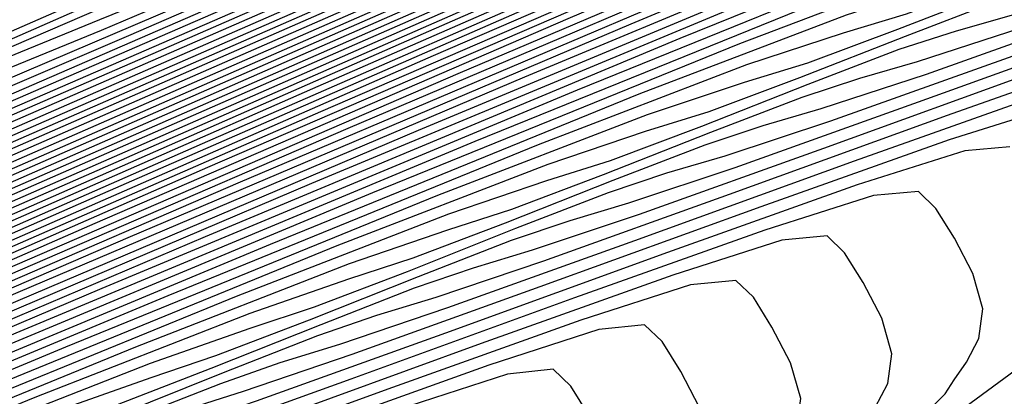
# Model space of a CAD drawing. Extents: x 3249832 to 3255657, y 13789405 to 13793316.
# Tile 441 of 656: x 3254721.95 to 3254727.08, y 13790597.53 to 13790599.49. Entities that reach past the tile are written whole.
import ezdxf

# ---------------------------------------------------------------- set-up
doc = ezdxf.new("R2010")
doc.units = 0
doc.header["$LTSCALE"] = 100
doc.header["$MEASUREMENT"] = 0
for name, color, linetype in [('GRATIO_CON', 10, 'CONTINUOUS'), ('GRATIO_ICON', 7, 'CONTINUOUS'), ('TARGETS_EAST', 7, 'CONTINUOUS')]:
    doc.layers.add(name, color=color, linetype=linetype)

# ---------------------------------------------------------------- blocks, each defined once
blk = doc.blocks.new('Gratio_032316_contours')
at = {"layer": 'GRATIO_CON', "color": 1, "linetype": 'Continuous', "flags": 128}
for points in [[(3254722.2989, 13790599.6034), (3254721.4807, 13790599.2434), (3254721.0195, 13790599.0464), (3254720.8431, 13790598.9827), (3254720.8078, 13790598.9895), (3254720.7386, 13790598.9878), (3254720.3348, 13790598.8323), (3254719.2648, 13790598.3613), (3254717.3633, 13790597.4923), (3254715.1309, 13790596.4599), (3254713.2351, 13790595.5782), (3254712.1761, 13790595.083), (3254711.7862, 13790594.8981)], [(3254722.4969, 13790599.6507), (3254721.5263, 13790599.2236), (3254720.7004, 13790598.8597), (3254720.2353, 13790598.6602), (3254720.058, 13790598.5948), (3254720.0235, 13790598.5999), (3254719.9603, 13790598.5984), (3254719.592, 13790598.4565), (3254718.6159, 13790598.0269), (3254716.8813, 13790597.2343), (3254714.8449, 13790596.2927), (3254713.1154, 13790595.4886), (3254712.1493, 13790595.0373), (3254711.7931, 13790594.8698)], [(3254723.1236, 13790599.7999), (3254722.3697, 13790599.4925), (3254721.8125, 13790599.2648), (3254720.9699, 13790598.9001), (3254719.981, 13790598.464), (3254719.1398, 13790598.0923), (3254718.6668, 13790597.8878), (3254718.4878, 13790597.8189), (3254718.4548, 13790597.8208), (3254718.4038, 13790597.8195), (3254718.1064, 13790597.705), (3254717.3182, 13790597.3581), (3254715.9174, 13790596.7181), (3254714.2729, 13790595.958), (3254712.8762, 13790595.3091), (3254712.096, 13790594.9453), (3254711.8084, 13790594.8105)], [(3254723.981, 13790600.1189), (3254722.379, 13790599.437), (3254721.6186, 13790599.1251), (3254721.0567, 13790598.8938), (3254720.2064, 13790598.5249), (3254719.2084, 13790598.0842), (3254718.3595, 13790597.7087), (3254717.8826, 13790597.5016), (3254717.7027, 13790597.431), (3254717.6705, 13790597.4312), (3254717.6256, 13790597.4301), (3254717.3636, 13790597.3292), (3254716.6693, 13790597.0236), (3254715.4354, 13790596.46), (3254713.9869, 13790595.7906), (3254712.7566, 13790595.2193), (3254712.0693, 13790594.8992), (3254711.816, 13790594.7809)], [(3254723.2509, 13790599.7638), (3254721.6344, 13790599.0741), (3254720.8675, 13790598.7576), (3254720.3008, 13790598.5228), (3254719.4429, 13790598.1496), (3254718.4357, 13790597.7044), (3254717.5792, 13790597.325), (3254717.0984, 13790597.1153), (3254716.9177, 13790597.043), (3254716.8862, 13790597.0416), (3254716.8473, 13790597.0406), (3254716.6208, 13790596.9534), (3254716.0204, 13790596.6892), (3254714.9535, 13790596.2019), (3254713.7009, 13790595.6232), (3254712.637, 13790595.1295), (3254712.0427, 13790594.8532), (3254711.8236, 13790594.7512)], [(3254729.0362, 13790602.2469), (3254725.4223, 13790600.6687), (3254722.5208, 13790599.4087), (3254720.8898, 13790598.7112), (3254720.1164, 13790598.3902), (3254719.545, 13790598.1518), (3254718.6794, 13790597.7743), (3254717.6631, 13790597.3246), (3254716.7989, 13790596.9413), (3254716.3142, 13790596.7291), (3254716.1326, 13790596.6551), (3254716.1018, 13790596.652), (3254716.0691, 13790596.6512), (3254715.8781, 13790596.5776), (3254715.3718, 13790596.3549), (3254714.3763, 13790595.892), (3254712.6501, 13790595.0404), (3254709.9349, 13790593.6372), (3254709.9349, 13790593.6372), (3254706.1804, 13790591.6376), (3254702.1699, 13790589.4693)], [(3254727.6949, 13790601.591), (3254724.0148, 13790599.9832), (3254721.0605, 13790598.6984), (3254719.4006, 13790597.9854), (3254718.6142, 13790597.6552), (3254718.0333, 13790597.4097), (3254717.1525, 13790597.0238), (3254716.1178, 13790596.5649), (3254715.2384, 13790596.174), (3254714.7458, 13790595.9567), (3254714.5624, 13790595.8792), (3254714.5332, 13790595.8729), (3254714.5126, 13790595.8724), (3254714.3927, 13790595.8262), (3254714.075, 13790595.6864), (3254713.4228, 13790595.381), (3254712.1474, 13790594.7423), (3254709.9217, 13790593.5786), (3254709.9217, 13790593.5786), (3254706.6321, 13790591.8169), (3254703.0175, 13790589.8588)], [(3254723.3111, 13790599.6404), (3254720.3304, 13790598.3433), (3254718.6559, 13790597.6225), (3254717.8631, 13790597.2878), (3254717.2775, 13790597.0387), (3254716.389, 13790596.6485), (3254715.3452, 13790596.1851), (3254714.4581, 13790595.7903), (3254713.9616, 13790595.5705), (3254713.7773, 13790595.4913), (3254713.7489, 13790595.4833), (3254713.7344, 13790595.4829), (3254713.6501, 13790595.4505), (3254713.4266, 13790595.3522), (3254713.0295, 13790595.1708), (3254712.563, 13790594.9554), (3254712.1664, 13790594.7715), (3254712.1664, 13790594.7715), (3254711.8606, 13790594.6232), (3254711.194, 13790594.2681), (3254709.5969, 13790593.4023), (3254706.7615, 13790591.8624), (3254703.4275, 13790590.0476)], [(3254730.0083, 13790602.5362), (3254726.3537, 13790600.935), (3254722.6073, 13790599.2977), (3254719.6002, 13790597.9882), (3254717.9113, 13790597.2596), (3254717.112, 13790596.9203), (3254716.5216, 13790596.6677), (3254715.6254, 13790596.2733), (3254714.5722, 13790595.8059), (3254713.6768, 13790595.4086), (3254713.1684, 13790595.1856), (3254712.9349, 13790595.0852), (3254712.7788, 13790595.0174), (3254712.5488, 13790594.9129), (3254712.2789, 13790594.7885), (3254712.0491, 13790594.6821), (3254712.0491, 13790594.6821), (3254711.8403, 13790594.5792), (3254711.2364, 13790594.2556), (3254709.7218, 13790593.4342), (3254707.0257, 13790591.97), (3254703.8556, 13790590.2445)], [(3254729.37, 13790602.2224), (3254725.683, 13790600.6071), (3254721.9036, 13790598.9549), (3254718.8701, 13790597.6331), (3254717.1667, 13790596.8967), (3254716.3609, 13790596.5529), (3254715.7658, 13790596.2967), (3254714.8619, 13790595.898), (3254713.7998, 13790595.4257), (3254712.8972, 13790595.0235), (3254712.3907, 13790594.7984), (3254712.1916, 13790594.7105), (3254712.13, 13790594.6835), (3254712.0679, 13790594.6553), (3254711.9947, 13790594.6216), (3254711.9318, 13790594.5926), (3254711.9318, 13790594.5926), (3254711.8201, 13790594.5353), (3254711.2789, 13790594.243), (3254709.8467, 13790593.4662), (3254707.2898, 13790592.0776), (3254704.2836, 13790590.4413), (3254701.7311, 13790589.0438)], [(3254728.0935, 13790601.5949), (3254724.3417, 13790599.9511), (3254720.4961, 13790598.2694), (3254717.4098, 13790596.9228), (3254715.6856, 13790596.1745), (3254714.923, 13790595.8467), (3254714.4712, 13790595.6516), (3254713.8255, 13790595.3666), (3254713.0664, 13790595.0289), (3254712.4208, 13790594.7411), (3254712.4208, 13790594.7411), (3254711.9921, 13790594.5435), (3254711.3887, 13790594.2294), (3254710.0957, 13790593.5297), (3254707.8179, 13790592.2928), (3254705.1398, 13790590.8351), (3254702.8658, 13790589.5901), (3254701.5006, 13790588.8294), (3254700.3504, 13790588.1769), (3254698.4216, 13790587.0943), (3254695.0835, 13790585.2402), (3254691.1578, 13790583.0598)], [(3254727.4553, 13790601.2812), (3254723.6711, 13790599.6231), (3254719.7923, 13790597.9266), (3254716.6797, 13790596.5677), (3254714.9459, 13790595.8138), (3254714.2115, 13790595.4969), (3254713.849, 13790595.3403), (3254713.3639, 13790595.1261), (3254712.7935, 13790594.8724), (3254712.3082, 13790594.6561), (3254712.3082, 13790594.6561), (3254711.973, 13790594.5008), (3254711.4311, 13790594.2169), (3254710.2205, 13790593.5616), (3254708.082, 13790592.4004), (3254705.5678, 13790591.0319), (3254703.4331, 13790589.8632), (3254702.1447, 13790589.1453), (3254701.0168, 13790588.5062), (3254699.0756, 13790587.4179), (3254695.7086, 13790585.5484), (3254691.7488, 13790583.3497)], [(3254729.8748, 13790602.3099), (3254726.817, 13790600.9674), (3254723.0005, 13790599.2951), (3254719.0886, 13790597.5838), (3254715.9495, 13790596.2126), (3254714.2062, 13790595.4531), (3254713.5, 13790595.1471), (3254713.2268, 13790595.0289), (3254712.9023, 13790594.8857), (3254712.5206, 13790594.716), (3254712.1956, 13790594.5712), (3254712.1956, 13790594.5712), (3254711.9539, 13790594.4581), (3254711.4735, 13790594.2045), (3254710.3453, 13790593.5936), (3254708.3462, 13790592.508), (3254705.9959, 13790591.2288), (3254704.0004, 13790590.1363), (3254702.7887, 13790589.4612), (3254701.6833, 13790588.8355), (3254699.7297, 13790587.7415), (3254696.3336, 13790585.8567), (3254692.3397, 13790583.6396)], [(3254729.2625, 13790602.0076), (3254726.1788, 13790600.6537), (3254722.3298, 13790598.9672), (3254718.3848, 13790597.2411), (3254715.2194, 13790595.8575), (3254713.4666, 13790595.0924), (3254712.7885, 13790594.7973), (3254712.6046, 13790594.7176), (3254712.4407, 13790594.6452), (3254712.2478, 13790594.5595), (3254712.083, 13790594.4863), (3254712.083, 13790594.4863), (3254711.9348, 13790594.4153), (3254711.5159, 13790594.192), (3254710.4702, 13790593.6255), (3254708.6103, 13790592.6157), (3254706.424, 13790591.4257), (3254704.5677, 13790590.4094), (3254703.4328, 13790589.7771), (3254702.3497, 13790589.1649), (3254700.3838, 13790588.0651), (3254696.9586, 13790586.165), (3254692.9307, 13790583.9295), (3254689.5148, 13790582.0184)], [(3254728.075, 13790601.4191), (3254725.0273, 13790600.0809), (3254721.271, 13790598.4348), (3254717.4449, 13790596.7603), (3254714.384, 13790595.4213), (3254712.6952, 13790594.6825), (3254712.073, 13790594.4101), (3254711.9841, 13790594.3711), (3254711.9839, 13790594.3712), (3254711.9831, 13790594.3715), (3254711.9816, 13790594.3716), (3254711.9327, 13790594.3461), (3254711.6047, 13790594.169), (3254710.7195, 13790593.6892), (3254710.7195, 13790593.6892), (3254709.1385, 13790592.8309), (3254707.2801, 13790591.8194), (3254705.7023, 13790590.9556), (3254704.7208, 13790590.4089), (3254703.6825, 13790589.8235), (3254701.6919, 13790588.7124), (3254698.2087, 13790586.7815), (3254694.1126, 13790584.5093), (3254690.6385, 13790582.5672)], [(3254727.5005, 13790601.1333), (3254724.5166, 13790599.8229), (3254720.8886, 13790598.2329), (3254717.2183, 13790596.6264), (3254714.2915, 13790595.3459), (3254712.6779, 13790594.6395), (3254712.0835, 13790594.3789), (3254711.9985, 13790594.3415), (3254711.9981, 13790594.3419), (3254711.9971, 13790594.3425), (3254711.9953, 13790594.3429), (3254711.9505, 13790594.3199), (3254711.6513, 13790594.1585), (3254710.8441, 13790593.7211), (3254710.8441, 13790593.7211), (3254709.4025, 13790592.9385), (3254707.7082, 13790592.0163), (3254706.2696, 13790591.2287), (3254705.3649, 13790590.7248), (3254704.3489, 13790590.1529), (3254702.3459, 13790589.036), (3254698.8337, 13790587.0898), (3254694.7036, 13790584.7992), (3254691.2003, 13790582.8416)], [(3254729.3867, 13790601.9249), (3254726.926, 13790600.8474), (3254724.0059, 13790599.565), (3254720.5062, 13790598.0309), (3254716.9917, 13790596.4925), (3254714.199, 13790595.2705), (3254712.6606, 13790594.5966), (3254712.094, 13790594.3478), (3254712.0129, 13790594.312), (3254712.0123, 13790594.3125), (3254712.011, 13790594.3135), (3254712.009, 13790594.3143), (3254711.9683, 13790594.2937), (3254711.6978, 13790594.148), (3254710.9687, 13790593.7529), (3254710.9687, 13790593.7529), (3254709.6666, 13790593.0461), (3254708.1362, 13790592.2132), (3254706.837, 13790591.5019), (3254706.0089, 13790591.0407), (3254705.0153, 13790590.4822), (3254703, 13790589.3596)], [(3254728.8, 13790601.6338), (3254726.3515, 13790600.5616), (3254723.4953, 13790599.307), (3254720.1238, 13790597.829), (3254716.7651, 13790596.3587), (3254714.1065, 13790595.195), (3254712.6433, 13790594.5537), (3254712.1044, 13790594.3166), (3254712.0273, 13790594.2825), (3254712.0265, 13790594.2832), (3254712.0249, 13790594.2845), (3254712.0228, 13790594.2857), (3254711.986, 13790594.2676), (3254711.7444, 13790594.1376), (3254711.0932, 13790593.7848), (3254711.0932, 13790593.7848), (3254709.9307, 13790593.1537), (3254708.5643, 13790592.4101), (3254707.4043, 13790591.775), (3254706.653, 13790591.3566), (3254705.6817, 13790590.8115), (3254703.6541, 13790589.6833)], [(3254727.6266, 13790601.0515), (3254725.2025, 13790599.99), (3254722.4739, 13790598.7911), (3254719.3589, 13790597.4252), (3254716.312, 13790596.091), (3254713.9215, 13790595.0442), (3254712.6087, 13790594.4678), (3254712.1253, 13790594.2544), (3254712.0561, 13790594.2234), (3254712.0547, 13790594.2244), (3254712.0525, 13790594.2265), (3254712.0498, 13790594.2283), (3254712.0498, 13790594.2283), (3254712.0212, 13790594.2151), (3254711.8372, 13790594.1165), (3254711.3423, 13790593.8485), (3254710.4587, 13790593.3689), (3254709.4204, 13790592.8038), (3254708.5389, 13790592.3212), (3254707.9411, 13790591.9884), (3254707.0145, 13790591.4702), (3254704.9622, 13790590.3305), (3254701.3338, 13790588.3229)], [(3254729.3892, 13790601.7773), (3254727.0398, 13790600.7603), (3254724.6281, 13790599.7042), (3254721.9633, 13790598.5332), (3254718.9765, 13790597.2233), (3254716.0854, 13790595.9571), (3254713.829, 13790594.9687), (3254712.5914, 13790594.4249), (3254712.1358, 13790594.2232), (3254712.0705, 13790594.1939), (3254712.0691, 13790594.1951), (3254712.0666, 13790594.1975), (3254712.0638, 13790594.1998), (3254712.0392, 13790594.189), (3254711.8839, 13790594.1061), (3254711.4669, 13790593.8804), (3254711.4669, 13790593.8804), (3254710.7228, 13790593.4765), (3254709.8485, 13790593.0007), (3254709.1062, 13790592.5943), (3254708.5851, 13790592.3043), (3254707.681, 13790591.7995), (3254705.6162, 13790590.6541), (3254701.9588, 13790588.6311)], [(3254728.8165, 13790601.4922), (3254726.4531, 13790600.4692), (3254724.0536, 13790599.4184), (3254721.4526, 13790598.2752), (3254718.5941, 13790597.0214), (3254715.8588, 13790595.8233), (3254713.7365, 13790594.8933), (3254712.574, 13790594.382), (3254712.1462, 13790594.1921), (3254712.0848, 13790594.1643), (3254712.0829, 13790594.1657), (3254712.08, 13790594.1684), (3254712.0769, 13790594.1711), (3254712.0564, 13790594.1627), (3254711.9301, 13790594.0955), (3254711.5913, 13790593.9122), (3254711.5913, 13790593.9122), (3254710.9868, 13790593.5841), (3254710.2765, 13790593.1975), (3254709.6735, 13790592.8674), (3254709.2292, 13790592.6203), (3254708.3474, 13790592.1289), (3254706.2703, 13790590.9778), (3254702.5839, 13790588.9394)], [(3254725.8664, 13790600.178), (3254723.4791, 13790599.1326), (3254720.9419, 13790598.0173), (3254718.2117, 13790596.8195), (3254715.6322, 13790595.6894), (3254713.644, 13790594.8178), (3254712.5568, 13790594.339), (3254712.157, 13790594.1606), (3254712.1002, 13790594.1338), (3254712.0995, 13790594.134), (3254712.0977, 13790594.1359), (3254712.0955, 13790594.1384), (3254712.0932, 13790594.1407), (3254712.0909, 13790594.1426), (3254712.0888, 13790594.1438), (3254712.0733, 13790594.1369), (3254711.9763, 13790594.085), (3254711.7157, 13790593.944)], [(3254724.693, 13790599.5957), (3254722.3301, 13790598.5609), (3254719.9206, 13790597.5014), (3254717.4469, 13790596.4157), (3254715.179, 13790595.4217), (3254713.459, 13790594.667), (3254712.5222, 13790594.2531), (3254712.1781, 13790594.0981), (3254712.1297, 13790594.0737), (3254712.1295, 13790594.0732), (3254712.128, 13790594.0747), (3254712.1254, 13790594.0773), (3254712.1165, 13790594.0775), (3254712.0747, 13790594.0599), (3254711.968, 13790594.006), (3254711.7806, 13790593.9065), (3254711.5615, 13790593.7882), (3254711.3758, 13790593.6868), (3254711.3758, 13790593.6868), (3254711.1614, 13790593.568), (3254710.3466, 13790593.1169), (3254708.2325, 13790591.9486), (3254704.459, 13790589.8642), (3254700.0222, 13790587.4082)], [(3254726.5259, 13790600.3518), (3254724.1062, 13790599.3046), (3254721.7556, 13790598.2751), (3254719.4099, 13790597.2434), (3254717.0644, 13790596.2138), (3254714.9524, 13790595.2878), (3254713.3665, 13790594.5915), (3254712.5049, 13790594.2102), (3254712.1887, 13790594.0668), (3254712.1445, 13790594.0437), (3254712.1445, 13790594.0428), (3254712.1431, 13790594.044), (3254712.1402, 13790594.0467), (3254712.1348, 13790594.0496), (3254712.121, 13790594.0481), (3254712.0917, 13790594.0371), (3254712.0917, 13790594.0371), (3254712.0437, 13790594.0138), (3254711.9888, 13790593.9849), (3254711.9428, 13790593.9599), (3254711.8053, 13790593.8839)], [(3254728.4581, 13790601.1322), (3254725.9533, 13790600.0668), (3254723.5195, 13790599.0134), (3254721.1811, 13790597.9893), (3254718.8992, 13790596.9855), (3254716.682, 13790596.0119), (3254714.7258, 13790595.154), (3254713.274, 13790594.5161), (3254712.4875, 13790594.1673), (3254712.1986, 13790594.0362), (3254712.1568, 13790594.0159), (3254712.154, 13790594.0172), (3254712.1496, 13790594.0208), (3254712.1454, 13790594.025), (3254712.1454, 13790594.025), (3254712.1424, 13790594.0282), (3254712.1406, 13790594.0302), (3254712.1397, 13790594.0313), (3254712.0294, 13790593.9709), (3254711.2596, 13790593.5459), (3254709.1704, 13790592.3925), (3254705.4322, 13790590.3282), (3254701.0369, 13790587.8958)], [(3254727.9043, 13790600.8552), (3254725.3806, 13790599.7817), (3254722.9328, 13790598.7223), (3254720.6067, 13790597.7035), (3254718.3886, 13790596.7275), (3254716.2996, 13790595.81), (3254714.4992, 13790595.0201), (3254713.1815, 13790594.4407), (3254712.4703, 13790594.1244), (3254712.2093, 13790594.0047), (3254712.1722, 13790593.9853), (3254712.1704, 13790593.9856), (3254712.1669, 13790593.9885), (3254712.1629, 13790593.9927), (3254712.1629, 13790593.9927), (3254712.1592, 13790593.9971), (3254712.1562, 13790594.0008), (3254712.1542, 13790594.0033), (3254712.0466, 13790593.9452), (3254711.2994, 13790593.5325), (3254709.272, 13790592.4126), (3254705.6441, 13790590.4089), (3254701.3784, 13790588.0481)], [(3254729.1474, 13790601.2807), (3254726.7967, 13790600.3012), (3254724.2353, 13790599.2115), (3254721.7594, 13790598.14), (3254719.4577, 13790597.1319), (3254717.3672, 13790596.2116), (3254715.5348, 13790595.4061), (3254714.0461, 13790594.7524), (3254712.9965, 13790594.2898), (3254712.4356, 13790594.0386), (3254712.2297, 13790593.9434), (3254712.1993, 13790593.9293), (3254712.195, 13790593.9336), (3254712.1891, 13790593.9407), (3254712.1839, 13790593.9467), (3254712.1839, 13790593.9467), (3254712.0812, 13790593.8936), (3254711.3791, 13790593.5056), (3254709.4751, 13790592.4528), (3254706.0678, 13790590.5702), (3254702.0613, 13790588.3526)], [(3254728.6107, 13790601.0112), (3254726.2429, 13790600.0242), (3254723.6627, 13790598.9264), (3254721.1727, 13790597.8488), (3254718.8832, 13790596.846), (3254716.8566, 13790595.9536), (3254715.1524, 13790595.2042), (3254713.8195, 13790594.6186), (3254712.9039, 13790594.2144), (3254712.4183, 13790593.9958), (3254712.2402, 13790593.9124), (3254712.2137, 13790593.9002), (3254712.2092, 13790593.9051), (3254712.203, 13790593.913), (3254712.1976, 13790593.9195), (3254712.1976, 13790593.9195), (3254712.0982, 13790593.8681), (3254711.4189, 13790593.4922), (3254709.5766, 13790592.4729), (3254706.2796, 13790590.6509), (3254702.4028, 13790588.5048)], [(3254728.0741, 13790600.7417), (3254725.689, 13790599.7472), (3254723.09, 13790598.6413), (3254720.5859, 13790597.5577), (3254718.3087, 13790596.5602), (3254716.3459, 13790595.6957), (3254714.7699, 13790595.0024), (3254713.5927, 13790594.485), (3254712.811, 13790594.1398), (3254712.4001, 13790593.9549), (3254712.2492, 13790593.8846), (3254712.2264, 13790593.8747), (3254712.222, 13790593.8798), (3254712.216, 13790593.8873), (3254712.2109, 13790593.8932), (3254712.2109, 13790593.8932), (3254712.115, 13790593.8429), (3254711.4587, 13790593.4788), (3254709.6782, 13790592.493), (3254706.4915, 13790590.7315), (3254702.7443, 13790588.6571)], [(3254727.5374, 13790600.4722), (3254725.1352, 13790599.4702), (3254722.5174, 13790598.3563), (3254719.9992, 13790597.2665), (3254717.7342, 13790596.2744), (3254715.8352, 13790595.4377), (3254714.3875, 13790594.8005), (3254713.366, 13790594.3514), (3254712.7181, 13790594.0653), (3254712.3818, 13790593.9141), (3254712.2583, 13790593.8567), (3254712.2392, 13790593.8493), (3254712.2347, 13790593.8544), (3254712.2289, 13790593.8616), (3254712.2242, 13790593.8669), (3254712.2242, 13790593.8669), (3254712.1318, 13790593.8176), (3254711.4985, 13790593.4654), (3254709.7798, 13790592.5131), (3254706.7034, 13790590.8122), (3254703.0858, 13790588.8094)], [(3254728.3201, 13790600.6841), (3254726.4641, 13790599.9332), (3254724.0276, 13790598.9161), (3254721.3721, 13790597.7861), (3254718.8258, 13790596.6842), (3254716.5852, 13790595.7028), (3254714.8139, 13790594.9218), (3254713.6227, 13790594.3967), (3254712.9126, 13790594.0842), (3254712.5323, 13790593.9163), (3254712.3454, 13790593.8323), (3254712.2764, 13790593.801), (3254712.2646, 13790593.7983), (3254712.2603, 13790593.8037), (3254712.2549, 13790593.8102), (3254712.2508, 13790593.8143), (3254712.2508, 13790593.8143), (3254712.1655, 13790593.7672), (3254711.5781, 13790593.4387), (3254709.9829, 13790592.5533), (3254707.1271, 13790590.9735), (3254703.7687, 13790589.1139)], [(3254727.7962, 13790600.4207), (3254725.9274, 13790599.6638), (3254723.4738, 13790598.6391), (3254720.7994, 13790597.501), (3254718.2391, 13790596.3931), (3254716.0108, 13790595.417), (3254714.3032, 13790594.6639), (3254713.2402, 13790594.1949), (3254712.6859, 13790593.9506), (3254712.4394, 13790593.8418), (3254712.3272, 13790593.7915), (3254712.2854, 13790593.7731), (3254712.2774, 13790593.7728), (3254712.273, 13790593.7783), (3254712.2679, 13790593.7845), (3254712.2641, 13790593.788), (3254712.2641, 13790593.788), (3254712.1824, 13790593.742), (3254711.6179, 13790593.4253), (3254710.0844, 13790592.5734), (3254707.339, 13790591.0542), (3254704.1102, 13790589.2662)], [(3254727.2723, 13790600.1574), (3254725.3908, 13790599.3943), (3254722.92, 13790598.3621), (3254720.2268, 13790597.2159), (3254717.6524, 13790596.1019), (3254715.4363, 13790595.1312), (3254713.7925, 13790594.4059), (3254712.8578, 13790593.993), (3254712.4592, 13790593.817), (3254712.3465, 13790593.7673), (3254712.309, 13790593.7506), (3254712.2944, 13790593.7453), (3254712.2901, 13790593.7474), (3254712.2858, 13790593.753), (3254712.2809, 13790593.7588), (3254712.2774, 13790593.7617), (3254712.2774, 13790593.7617), (3254712.1992, 13790593.7168), (3254711.6576, 13790593.4119), (3254710.186, 13790592.5935), (3254707.5508, 13790591.1348), (3254704.4517, 13790589.4184), (3254701.8214, 13790587.9539)], [(3254727.8072, 13790600.2934), (3254726.7484, 13790599.8941), (3254724.8561, 13790599.1257), (3254722.3819, 13790598.0921), (3254719.7073, 13790596.9544), (3254717.1838, 13790595.8632), (3254715.044, 13790594.9278), (3254713.4912, 13790594.2469), (3254712.6507, 13790593.8829), (3254712.338, 13790593.7523), (3254712.2908, 13790593.7353), (3254712.2908, 13790593.7353), (3254712.2161, 13790593.6915), (3254711.6974, 13790593.3986), (3254710.2876, 13790592.6136), (3254707.7627, 13790591.2155), (3254704.7932, 13790589.5707), (3254702.2728, 13790588.1673)], [(3254727.2696, 13790599.9349), (3254726.7726, 13790599.7752), (3254725.7006, 13790599.3675), (3254723.7906, 13790598.5902), (3254721.3374, 13790597.5659), (3254718.7749, 13790596.4783), (3254716.4834, 13790595.4901), (3254714.6282, 13790594.6806), (3254713.3211, 13790594.1082), (3254712.6186, 13790593.805), (3254712.357, 13790593.6966), (3254712.3175, 13790593.6822), (3254712.3175, 13790593.6822), (3254712.2498, 13790593.6409), (3254711.777, 13790593.3718), (3254710.4907, 13790592.6538), (3254708.1864, 13790591.3768), (3254705.4761, 13790589.8752), (3254703.1757, 13790588.5943)], [(3254727.0807, 13790599.7752), (3254726.7549, 13790599.6786), (3254726.2553, 13790599.5161), (3254725.1767, 13790599.1041), (3254723.2579, 13790598.3224), (3254720.8151, 13790597.3029), (3254718.3087, 13790596.2403), (3254716.1333, 13790595.3034), (3254714.4209, 13790594.5562), (3254713.238, 13790594.0364), (3254712.6066, 13790593.7608), (3254712.3723, 13790593.6619), (3254712.3364, 13790593.6517), (3254712.3332, 13790593.6561), (3254712.3307, 13790593.6587), (3254712.3297, 13790593.6577), (3254712.3297, 13790593.6577), (3254712.2663, 13790593.6163), (3254711.8167, 13790593.3585), (3254710.5922, 13790592.6739), (3254708.3983, 13790591.4575), (3254705.8176, 13790590.0275), (3254703.6272, 13790588.8077)], [(3254727.5778, 13790599.9064), (3254727.0341, 13790599.6935), (3254726.5674, 13790599.5209), (3254726.2401, 13790599.4223), (3254725.738, 13790599.257), (3254724.6527, 13790598.8408), (3254722.7252, 13790598.0547), (3254720.2928, 13790597.0398), (3254717.8425, 13790596.0023), (3254715.783, 13790595.117), (3254714.2124, 13790594.4333), (3254713.151, 13790593.9696), (3254712.5865, 13790593.7271), (3254712.376, 13790593.6409), (3254712.3443, 13790593.6291), (3254712.3443, 13790593.6291), (3254712.2835, 13790593.5903), (3254711.8566, 13790593.345), (3254710.6938, 13790592.694), (3254708.6101, 13790591.5381), (3254706.1591, 13790590.1797), (3254704.0786, 13790589.0212)], [(3254727.5381, 13790599.8339), (3254727.0707, 13790599.656), (3254726.5235, 13790599.4412), (3254726.0541, 13790599.2667), (3254725.7253, 13790599.166), (3254725.2207, 13790598.9979), (3254724.1288, 13790598.5775), (3254722.1925, 13790597.787), (3254719.7706, 13790596.7767), (3254717.3762, 13790595.7642), (3254715.4328, 13790594.9304), (3254714.0045, 13790594.3097), (3254713.066, 13790593.9002), (3254712.5704, 13790593.6882), (3254712.3855, 13790593.613), (3254712.3576, 13790593.6025), (3254712.3576, 13790593.6025), (3254712.3004, 13790593.565), (3254711.8964, 13790593.3317), (3254710.7953, 13790592.7141), (3254708.822, 13790591.6188), (3254706.5006, 13790590.332), (3254704.5301, 13790589.2347), (3254703.4347, 13790588.6126)], [(3254727.1275, 13790599.5185), (3254726.8283, 13790599.4336), (3254726.5296, 13790599.3368), (3254726.0565, 13790599.1554), (3254725.5024, 13790598.9367), (3254725.0276, 13790598.7582), (3254724.6958, 13790598.6533), (3254724.1861, 13790598.4797), (3254723.081, 13790598.0508), (3254721.127, 13790597.2515)], [(3254727.1707, 13790599.4509), (3254726.6262, 13790599.2732), (3254726.3256, 13790599.1866), (3254726.0253, 13790599.0882), (3254725.5494, 13790598.905), (3254724.9919, 13790598.6844), (3254724.5143, 13790598.504), (3254724.1811, 13790598.397), (3254723.6688, 13790598.2206), (3254722.5571, 13790597.7875), (3254720.5943, 13790596.9837)], [(3254727.6156, 13790599.5435), (3254726.6725, 13790599.2077), (3254726.1249, 13790599.0278), (3254725.8229, 13790598.9396), (3254725.5211, 13790598.8397), (3254725.0423, 13790598.6547), (3254724.4814, 13790598.4322), (3254724.001, 13790598.2497), (3254723.6663, 13790598.1407), (3254723.1515, 13790597.9615), (3254722.0332, 13790597.5242), (3254720.0616, 13790596.716)], [(3254727.1233, 13790599.303), (3254726.1744, 13790598.9645), (3254725.6237, 13790598.7825), (3254725.3201, 13790598.6926), (3254725.0168, 13790598.5911), (3254724.5352, 13790598.4044), (3254723.9708, 13790598.1799), (3254723.4877, 13790597.9955), (3254723.1515, 13790597.8844), (3254722.6342, 13790597.7024), (3254721.5093, 13790597.2609)], [(3254727.2672, 13790599.2307), (3254726.1388, 13790598.822), (3254725.1781, 13790598.478), (3254724.6211, 13790598.2918), (3254724.3147, 13790598.1987), (3254724.0083, 13790598.094), (3254723.521, 13790597.9037), (3254722.9497, 13790597.6754), (3254722.4612, 13790597.487), (3254722.122, 13790597.3717), (3254721.5996, 13790597.1842)], [(3254727.7504, 13790599.3363), (3254726.782, 13790598.9932), (3254725.6466, 13790598.5815), (3254724.6799, 13790598.2348), (3254724.1198, 13790598.0465), (3254723.812, 13790597.9517), (3254723.5041, 13790597.8454), (3254723.0139, 13790597.6534), (3254722.4392, 13790597.4231), (3254721.9479, 13790597.2327)], [(3254727.2712, 13790599.1016), (3254726.2968, 13790598.7557), (3254725.1543, 13790598.341), (3254724.1818, 13790597.9915), (3254723.6185, 13790597.8012), (3254723.3092, 13790597.7047), (3254722.9998, 13790597.5968), (3254722.5068, 13790597.403), (3254721.9287, 13790597.1709)], [(3254727.3499, 13790599.0422), (3254726.7919, 13790598.8668), (3254725.8116, 13790598.5182), (3254724.6621, 13790598.1005), (3254723.6836, 13790597.7483), (3254723.1173, 13790597.5558), (3254722.8065, 13790597.4577), (3254722.4956, 13790597.3483), (3254721.9997, 13790597.1527), (3254721.4181, 13790596.9186), (3254720.9213, 13790596.7243), (3254720.5882, 13790596.6071), (3254720.1312, 13790596.4418), (3254719.1713, 13790596.0621), (3254717.4909, 13790595.3712), (3254715.5177, 13790594.551), (3254713.841, 13790593.8524), (3254712.9027, 13790593.464), (3254712.5553, 13790593.3227), (3254712.5045, 13790593.3028), (3254712.4788, 13790593.2858), (3254712.3001, 13790593.1817), (3254711.8135, 13790592.9079)], [(3254721.9424, 13790594.4976), (3254723.5992, 13790595.4892), (3254724.8924, 13790596.2771), (3254725.7987, 13790596.8456), (3254726.3674, 13790597.2202), (3254726.6581, 13790597.433), (3254726.7712, 13790597.5432), (3254726.8174, 13790597.6167), (3254726.8819, 13790597.7088), (3254726.9464, 13790597.8317), (3254726.9673, 13790597.9869), (3254726.9152, 13790598.1704), (3254726.8192, 13790598.3553), (3254726.723, 13790598.5096), (3254726.6319, 13790598.5983), (3254726.3976, 13790598.5766), (3254725.8334, 13790598.3972), (3254724.8413, 13790598.0432), (3254723.6776, 13790597.6196), (3254722.6873, 13790597.2618), (3254722.1147, 13790597.0652), (3254721.8011, 13790596.9637)], [(3254721.4352, 13790594.2463), (3254723.1023, 13790595.244), (3254724.4035, 13790596.0368), (3254725.3155, 13790596.6087), (3254725.8881, 13790596.9851), (3254726.1809, 13790597.1983), (3254726.2952, 13790597.3081), (3254726.3422, 13790597.3812), (3254726.4073, 13790597.4734), (3254726.4724, 13790597.5969), (3254726.4934, 13790597.7531), (3254726.4409, 13790597.9376), (3254726.3445, 13790598.1236), (3254726.2479, 13790598.2783), (3254726.1567, 13790598.3667), (3254725.9214, 13790598.3438), (3254725.3541, 13790598.1624), (3254724.3561, 13790597.8057), (3254723.1854, 13790597.3791), (3254722.1892, 13790597.0186), (3254721.6134, 13790596.8199)], [(3254720.9279, 13790593.995), (3254722.6053, 13790594.9989), (3254723.9146, 13790595.7965), (3254724.8324, 13790596.3718), (3254725.4087, 13790596.75), (3254725.7038, 13790596.9636), (3254725.8193, 13790597.0731), (3254725.867, 13790597.1458), (3254725.9328, 13790597.238), (3254725.9983, 13790597.3621), (3254726.0195, 13790597.5192), (3254725.9667, 13790597.7049), (3254725.8697, 13790597.8918), (3254725.7728, 13790598.047), (3254725.6814, 13790598.135), (3254725.4452, 13790598.111), (3254724.8749, 13790597.9276), (3254723.8709, 13790597.5682), (3254722.6931, 13790597.1386), (3254721.691, 13790596.7754)], [(3254720.4207, 13790593.7437), (3254722.1084, 13790594.7537), (3254723.4257, 13790595.5562), (3254724.3493, 13790596.1348), (3254724.9293, 13790596.5149), (3254725.2267, 13790596.729), (3254725.3434, 13790596.8381), (3254725.3918, 13790596.9103), (3254725.4582, 13790597.0026), (3254725.5243, 13790597.1273), (3254725.5455, 13790597.2853), (3254725.4925, 13790597.4721), (3254725.395, 13790597.66), (3254725.2977, 13790597.8157), (3254725.2062, 13790597.9034), (3254724.969, 13790597.8782), (3254724.3956, 13790597.6929), (3254723.3857, 13790597.3307), (3254722.2009, 13790596.8981), (3254721.1929, 13790596.5321)]]:
    blk.add_lwpolyline(points, dxfattribs=at)
at = {"layer": 'GRATIO_ICON', "color": 7, "linetype": 'Continuous', "flags": 128}
for points in [[(3254722.5683, 13790599.6359), (3254721.7334, 13790599.2754), (3254720.7536, 13790598.8438), (3254719.9201, 13790598.476), (3254719.4511, 13790598.274), (3254719.2729, 13790598.2068), (3254719.2392, 13790598.2104), (3254719.1821, 13790598.2089), (3254718.8492, 13790598.0807), (3254717.9671, 13790597.6925), (3254716.3993, 13790596.9762), (3254714.5589, 13790596.1254), (3254712.9958, 13790595.3989), (3254712.1227, 13790594.9913), (3254711.8008, 13790594.8402)], [(3254728.3656, 13790601.919), (3254724.7186, 13790600.326), (3254721.7906, 13790599.0535), (3254720.1452, 13790598.3483), (3254719.3653, 13790598.0227), (3254718.7891, 13790597.7807), (3254717.9159, 13790597.399), (3254716.8905, 13790596.9447), (3254716.0187, 13790596.5576), (3254715.53, 13790596.3429), (3254715.3475, 13790596.2672), (3254715.3175, 13790596.2625), (3254715.2909, 13790596.2618), (3254715.1354, 13790596.2019), (3254714.7234, 13790596.0206), (3254713.8996, 13790595.6365), (3254712.3987, 13790594.8914), (3254709.9283, 13790593.6079), (3254709.9283, 13790593.6079), (3254706.4063, 13790591.7272), (3254702.5937, 13790589.664)], [(3254728.7318, 13790601.9087), (3254725.0124, 13790600.2791), (3254721.1998, 13790598.6121), (3254718.1399, 13790597.278), (3254716.4252, 13790596.5352), (3254715.6345, 13790596.1965), (3254715.0934, 13790595.963), (3254714.2871, 13790595.607), (3254713.3392, 13790595.1854), (3254712.5334, 13790594.826), (3254712.5334, 13790594.826), (3254712.0112, 13790594.5863), (3254711.3463, 13790594.2419), (3254709.9709, 13790593.4978), (3254707.5538, 13790592.1852), (3254704.7117, 13790590.6382), (3254702.2984, 13790589.317), (3254700.8566, 13790588.5135), (3254699.684, 13790587.8475), (3254697.7675, 13790586.7706), (3254694.4585, 13790584.9319), (3254690.5669, 13790582.7699)], [(3254728.6502, 13790601.7052), (3254725.5405, 13790600.34), (3254721.6592, 13790598.6392), (3254717.6811, 13790596.8983), (3254714.4893, 13790595.5024), (3254712.7269, 13790594.7317), (3254712.077, 13790594.4476), (3254711.9824, 13790594.4062), (3254711.9792, 13790594.4048), (3254711.9749, 13790594.403), (3254711.9704, 13790594.4013), (3254711.9704, 13790594.4013), (3254711.9157, 13790594.3726), (3254711.5582, 13790594.1795), (3254710.595, 13790593.6574), (3254708.8744, 13790592.7233), (3254706.852, 13790591.6226), (3254705.135, 13790590.6825), (3254704.0768, 13790590.093), (3254703.0161, 13790589.4942), (3254701.0378, 13790588.3888), (3254697.5836, 13790586.4732), (3254693.5217, 13790584.2194), (3254690.0766, 13790582.2928)], [(3254728.2133, 13790601.3426), (3254725.777, 13790600.2758), (3254722.9846, 13790599.0491), (3254719.7414, 13790597.6271), (3254716.5386, 13790596.2248), (3254714.014, 13790595.1196), (3254712.626, 13790594.5108), (3254712.1149, 13790594.2855), (3254712.0418, 13790594.2529), (3254712.0407, 13790594.2538), (3254712.0389, 13790594.2555), (3254712.0365, 13790594.2571), (3254712.0038, 13790594.2414), (3254711.7909, 13790594.1271), (3254711.2178, 13790593.8166), (3254711.2178, 13790593.8166), (3254710.1947, 13790593.2613), (3254708.9923, 13790592.6069), (3254707.9716, 13790592.0481), (3254707.297, 13790591.6725), (3254706.3481, 13790591.1409), (3254704.3081, 13790590.0069), (3254700.7088, 13790588.0146)], [(3254725.2797, 13790599.8869), (3254722.9046, 13790598.8467), (3254720.4313, 13790597.7593), (3254717.8293, 13790596.6176), (3254715.4056, 13790595.5555), (3254713.5515, 13790594.7424), (3254712.5395, 13790594.2961), (3254712.1676, 13790594.1294), (3254712.115, 13790594.1037), (3254712.1145, 13790594.1036), (3254712.1128, 13790594.1053), (3254712.1104, 13790594.1079), (3254712.1076, 13790594.1106), (3254712.1046, 13790594.1131), (3254712.1021, 13790594.1149), (3254712.0906, 13790594.1106), (3254712.0225, 13790594.0745), (3254711.8401, 13790593.9758), (3254711.8401, 13790593.9758), (3254711.5149, 13790593.7993)], [(3254727.3505, 13790600.5782), (3254724.808, 13790599.4966), (3254722.3461, 13790598.4311), (3254720.0322, 13790597.4177), (3254717.8779, 13790596.4696), (3254715.9172, 13790595.6081), (3254714.2726, 13790594.8863), (3254713.089, 13790594.3652), (3254712.453, 13790594.0814), (3254712.2201, 13790593.9733), (3254712.1876, 13790593.9548), (3254712.1868, 13790593.954), (3254712.1843, 13790593.9561), (3254712.1805, 13790593.9604), (3254712.1805, 13790593.9604), (3254712.1761, 13790593.966), (3254712.1718, 13790593.9715), (3254712.1687, 13790593.9754), (3254712.0638, 13790593.9195), (3254711.3393, 13790593.519), (3254709.3735, 13790592.4327), (3254705.8559, 13790590.4896), (3254701.7199, 13790588.2003)], [(3254728.844, 13790600.9474), (3254727.0007, 13790600.2027), (3254724.5814, 13790599.1932), (3254721.9447, 13790598.0712), (3254719.4125, 13790596.9754), (3254717.1597, 13790595.9886), (3254715.3246, 13790595.1798), (3254714.0051, 13790594.5986), (3254713.1393, 13790594.2178), (3254712.6252, 13790593.9908), (3254712.3636, 13790593.8732), (3254712.2673, 13790593.8289), (3254712.2519, 13790593.8238), (3254712.2475, 13790593.8291), (3254712.2419, 13790593.8359), (3254712.2375, 13790593.8406), (3254712.2375, 13790593.8406), (3254712.1487, 13790593.7924), (3254711.5383, 13790593.4521), (3254709.8813, 13790592.5332), (3254706.9152, 13790590.8929), (3254703.4273, 13790588.9616)], [(3254727.2899, 13790600.0343), (3254726.2245, 13790599.6308), (3254724.3233, 13790598.8579), (3254721.8597, 13790597.829), (3254719.2411, 13790596.7164), (3254716.8336, 13790595.6767), (3254714.8361, 13790594.8042), (3254713.4062, 13790594.1776), (3254712.6347, 13790593.8439), (3254712.3475, 13790593.7244), (3254712.3042, 13790593.7087), (3254712.3042, 13790593.7087), (3254712.2329, 13790593.6662), (3254711.7372, 13790593.3852), (3254710.3891, 13790592.6337), (3254707.9746, 13790591.2962), (3254705.1346, 13790589.7229), (3254702.7243, 13790588.3808)], [(3254727.0338, 13790599.5854), (3254726.5636, 13790599.4057), (3254726.013, 13790599.189), (3254725.5408, 13790599.0125), (3254725.2106, 13790598.9097), (3254724.7034, 13790598.7388), (3254723.6049, 13790598.3142), (3254721.6597, 13790597.5192), (3254719.2483, 13790596.5137), (3254716.91, 13790595.5262), (3254715.0826, 13790594.7438), (3254713.7966, 13790594.1861), (3254712.981, 13790593.8309), (3254712.5544, 13790593.6492), (3254712.395, 13790593.5852), (3254712.371, 13790593.5759), (3254712.371, 13790593.5759), (3254712.3173, 13790593.5397), (3254711.9362, 13790593.3183), (3254710.8969, 13790592.7342), (3254709.0339, 13790591.6994), (3254706.842, 13790590.4843), (3254704.9815, 13790589.4481), (3254703.9473, 13790588.8608)], [(3254727.7524, 13790599.4682), (3254726.6311, 13790599.0625), (3254725.6762, 13790598.7212), (3254725.1224, 13790598.5372), (3254724.8174, 13790598.4456), (3254724.5126, 13790598.3425), (3254724.0281, 13790598.154), (3254723.4603, 13790597.9277), (3254722.9745, 13790597.7412), (3254722.6368, 13790597.6281), (3254722.1169, 13790597.4433), (3254720.9854, 13790596.9976)], [(3254720.7527, 13790593.7417), (3254722.4496, 13790594.7491), (3254724.0961, 13790595.7344), (3254725.3812, 13790596.5174), (3254726.2818, 13790597.0826), (3254726.8468, 13790597.4553), (3254727.1352, 13790597.6677)], [(3254727.1071, 13790598.8299), (3254726.8738, 13790598.8094), (3254726.3127, 13790598.632), (3254725.3265, 13790598.2807), (3254724.1699, 13790597.8601), (3254723.1855, 13790597.5051), (3254722.616, 13790597.3105), (3254722.3038, 13790597.2107), (3254721.9913, 13790597.0997), (3254721.4925, 13790596.9024)], [(3254721.6115, 13790594.5085), (3254722.9369, 13790595.3159), (3254723.8661, 13790595.8979), (3254724.45, 13790596.2798), (3254724.7496, 13790596.4943), (3254724.8675, 13790596.6031), (3254724.9166, 13790596.6749), (3254724.9837, 13790596.7673), (3254725.0502, 13790596.8925), (3254725.0716, 13790597.0515), (3254725.0183, 13790597.2394), (3254724.9202, 13790597.4282), (3254724.8226, 13790597.5844), (3254724.731, 13790597.6718), (3254724.4928, 13790597.6455), (3254723.9163, 13790597.4581), (3254722.9006, 13790597.0932), (3254721.7086, 13790596.6576)]]:
    blk.add_lwpolyline(points, dxfattribs=at)

msp = doc.modelspace()

# ---------------------------------------------------------------- linework, layer by layer
at = {"layer": 'TARGETS_EAST', "color": 1, "const_width": 2.5}
msp.add_lwpolyline([(3254706.2075, 13790587.8749, 1), (3254723.7075, 13790587.8749, 1)], format="xyb", close=True, dxfattribs=at)

# ---------------------------------------------------------------- block references
at = {"layer": 'TARGETS_EAST'}
msp.add_blockref('Gratio_032316_contours', (0, 0), dxfattribs=at)

doc.saveas('drawing.dxf')
